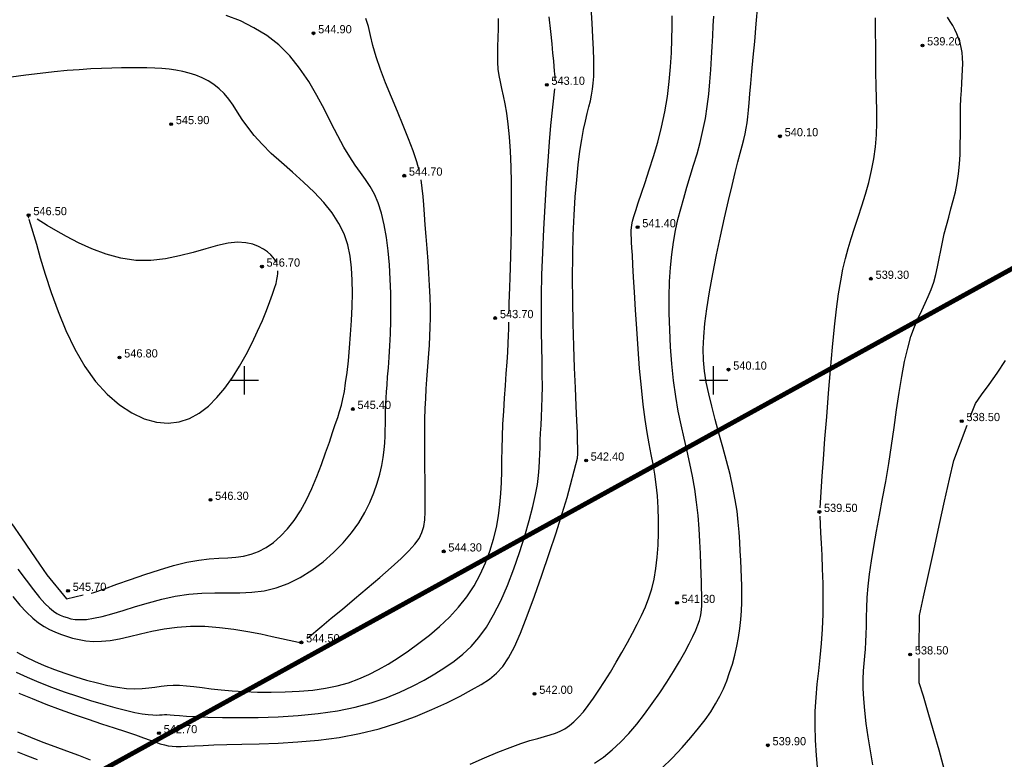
# Model space of a CAD drawing. Extents: x 0 to 361260, y 0 to 4201817.
# Tile 660 of 689: x 360876 to 360981, y 4200660 to 4200738. Entities that reach past the tile are written whole.
import ezdxf

# ---------------------------------------------------------------- set-up
doc = ezdxf.new("R2010")
doc.units = 0
doc.header["$LTSCALE"] = 0.5
doc.header["$MEASUREMENT"] = 0
doc.header["$PDMODE"] = 32
doc.header["$PDSIZE"] = 0.3
doc.linetypes.add('CONTI', pattern=[0])
for name, color, linetype in [('(004) Точки рельефа', 7, 'Continuous'), ('GORIZDEFAULT', 32, 'CONTI'), ('PI_TTDEFAULT', 5, 'CONTI'), ('SETKR', 2, 'CONTI'), ('Штрих Стекло', 7, 'Continuous')]:
    doc.layers.add(name, color=color, linetype=linetype)
doc.styles.add('D-431', font='txt')

# ---------------------------------------------------------------- blocks, each defined once
blk = doc.blocks.new('BL_333')
at = {"color": 0}
for p, q in [((0, -1.5), (0, 1.5)), ((-1.5, 0), (1.5, 0))]:
    blk.add_line(p, q, dxfattribs=at)

msp = doc.modelspace()

# ---------------------------------------------------------------- hatches: boundary and pattern name
at = {"layer": 'Штрих Стекло', "linetype": 'Continuous'}
h = msp.add_hatch(color=5, dxfattribs=at)
h.dxf.hatch_style = 1
h.set_gradient(color1=(173, 173, 173), color2=(166, 166, 166), one_color=1, tint=0.65)
edge = h.paths.add_edge_path()
edge.add_line((360067.205, 4200806.615), (360049.645, 4200796.938))
edge.add_arc((360052.059, 4200792.559), 5, 32.88524, 118.85775, ccw=False)
edge.add_line((360056.257, 4200795.274), (360060.259, 4200789.085))
edge.add_line((360060.259, 4200789.085), (360069.039, 4200793.924))
edge.add_line((360069.039, 4200793.924), (360065.267, 4200799.758))
edge.add_arc((360069.63, 4200802.227), 5.014, 118.92591, 209.50369, ccw=False)
edge = h.paths.add_edge_path()
edge.add_line((360236.317, 4200517.23), (360498.797, 4200265.225))
edge.add_arc((360509.185, 4200276.045), 15, 226.16627, 298.85775)
edge.add_line((360516.425, 4200262.908), (361136.886, 4200604.824))
edge.add_arc((361129.646, 4200617.961), 15, 298.85775, 396.46852)
edge.add_line((361141.709, 4200626.877), (360736.189, 4201168.806))
edge.add_arc((360740.21, 4201171.777), 5, 118.85775, 216.46852, ccw=False)
edge.add_line((360737.797, 4201176.157), (360731.547, 4201172.713))
edge.add_line((360731.547, 4201172.713), (361139.296, 4200625.094))
edge.add_arc((361129.646, 4200617.961), 12, -61.14225, 36.46852, ccw=False)
edge.add_line((361135.438, 4200607.451), (360507.891, 4200266.197))
edge.add_line((360507.891, 4200266.197), (360237.512, 4200520.465))
edge.add_line((360237.512, 4200520.465), (360062.893, 4200790.537))
edge.add_line((360062.893, 4200790.537), (360060.259, 4200789.085))
edge.add_line((360060.259, 4200789.085), (360234.992, 4200518.836))
edge.add_arc((360242.55, 4200523.723), 9, 212.88524, 226.16627)
edge = h.paths.add_edge_path(flags=16)
edge.add_line((360274.624, 4200503.308), (360634.832, 4200701.808))
edge.add_arc((360637.246, 4200697.429), 5, 28.85775, 118.85775, ccw=False)
edge.add_line((360641.625, 4200699.842), (360789.915, 4200430.746))
edge.add_arc((360785.536, 4200428.333), 5, -61.14225, 28.85775, ccw=False)
edge.add_line((360787.949, 4200423.954), (360511.598, 4200271.666))
edge.add_arc((360509.185, 4200276.045), 5, 226.82384, 298.85775, ccw=False)
edge.add_line((360505.764, 4200272.399), (360273.569, 4200495.328))
edge.add_arc((360277.037, 4200498.929), 5, 118.85775, 226.07521, ccw=False)
h.paths.add_polyline_path([(360274.624, 4200503.308), (360631.329, 4200699.877), (360780.102, 4200429.905), (360509.832, 4200280.969)], flags=0)
edge = h.paths.add_edge_path(flags=16)
edge.add_line((360648.845, 4200709.53), (360942.986, 4200871.621))
edge.add_arc((360945.4, 4200867.242), 5, 36.46852, 118.85775, ccw=False)
edge.add_line((360949.42, 4200870.214), (361133.667, 4200620.933))
edge.add_arc((361129.646, 4200617.961), 5, -61.14225, 36.46852, ccw=False)
edge.add_line((361132.059, 4200613.582), (360801.962, 4200431.676))
edge.add_arc((360799.549, 4200436.055), 5, 208.85775, 298.85775, ccw=False)
edge.add_line((360795.17, 4200433.642), (360646.88, 4200702.738))
edge.add_arc((360651.259, 4200705.151), 5, 118.85775, 208.85775, ccw=False)
h.paths.add_polyline_path([(360652.349, 4200711.46), (360938.867, 4200869.351), (361123.713, 4200619.259), (360801.122, 4200441.489)], flags=0)
edge = h.paths.add_edge_path(flags=17)
edge.add_line((361139.296, 4200625.094), (360731.547, 4201172.713))
edge.add_line((360731.547, 4201172.713), (360723.659, 4201168.366))
edge.add_arc((360726.073, 4201163.987), 5, 36.46852, 118.85775, ccw=False)
edge.add_line((360730.093, 4201166.959), (360939.826, 4200883.196))
edge.add_arc((360935.805, 4200880.224), 5, -61.14225, 36.46852, ccw=False)
edge.add_line((360938.218, 4200875.845), (360645.95, 4200714.785))
edge.add_arc((360643.536, 4200719.164), 5, 208.85775, 298.85775, ccw=False)
edge.add_line((360639.157, 4200716.751), (360490.867, 4200985.847))
edge.add_arc((360495.246, 4200988.26), 5, 118.85775, 208.85775, ccw=False)
edge.add_line((360492.833, 4200992.639), (360478.82, 4200984.917))
edge.add_arc((360481.233, 4200980.538), 5, 28.85775, 118.85775, ccw=False)
edge.add_line((360485.612, 4200982.951), (360633.903, 4200713.855))
edge.add_arc((360629.523, 4200711.442), 5, -61.14225, 28.85552, ccw=False)
edge.add_line((360631.937, 4200707.063), (360550.485, 4200662.177))
edge.add_arc((360548.072, 4200666.557), 5, 208.85775, 298.85775, ccw=False)
edge.add_line((360543.693, 4200664.143), (360395.403, 4200933.239))
edge.add_arc((360399.782, 4200935.652), 5, 118.85775, 208.85775, ccw=False)
edge.add_line((360397.369, 4200940.032), (360749.145, 4201133.884))
edge.add_arc((360751.558, 4201129.505), 5, 36.46852, 118.85775, ccw=False)
edge.add_line((360755.579, 4201132.477), (360745.985, 4201145.458))
edge.add_arc((360741.964, 4201142.486), 5, -61.14225, 36.46852, ccw=False)
edge.add_line((360744.377, 4201138.107), (360086.378, 4200775.506))
edge.add_arc((360084.042, 4200779.927), 5, 212.88524, 297.85041, ccw=False)
edge.add_line((360079.844, 4200777.212), (360088.552, 4200763.743))
edge.add_arc((360092.751, 4200766.458), 5, 118.85775, 212.88524, ccw=False)
edge.add_line((360090.338, 4200770.837), (360383.356, 4200932.309))
edge.add_arc((360385.769, 4200927.93), 5, 28.85775, 118.85775, ccw=False)
edge.add_line((360390.148, 4200930.343), (360538.438, 4200661.248))
edge.add_arc((360534.059, 4200658.834), 5, -61.14225, 28.85775, ccw=False)
edge.add_line((360536.472, 4200654.455), (360267.361, 4200506.157))
edge.add_arc((360264.948, 4200510.536), 5, 226.16627, 298.85775, ccw=False)
edge.add_line((360261.485, 4200506.929), (360243.327, 4200524.363))
edge.add_line((360243.327, 4200524.363), (360069.039, 4200793.924))
edge.add_line((360069.039, 4200793.924), (360062.893, 4200790.537))
edge.add_line((360062.893, 4200790.537), (360237.512, 4200520.465))
edge.add_line((360237.512, 4200520.465), (360507.891, 4200266.197))
edge.add_line((360507.891, 4200266.197), (361135.438, 4200607.451))
edge.add_arc((361129.646, 4200617.961), 12, 298.85775, 396.46852)

# ---------------------------------------------------------------- linework, layer by layer
at = {"color": 0, "ltscale": 0.149071, "const_width": 0.5}
for points in [[(360872.618, 4200651.728), (361033.988, 4200740.654), (360944.264, 4200862.049), (360800.403, 4200782.772)], [(360872.618, 4200651.728), (360944.832, 4200520.683), (361123.713, 4200619.259), (361033.988, 4200740.654)]]:
    msp.add_lwpolyline(points, close=True, dxfattribs=at)
at = {"layer": 'GORIZDEFAULT', "color": 32}
for points in [[(360944.46, 4200658.63, 540.5), (360945.61, 4200659.76, 540.5), (360946.66, 4200660.88, 540.5), (360947.59, 4200661.94, 540.5), (360948.4, 4200662.92, 540.5), (360949.1, 4200663.83, 540.5), (360949.7, 4200664.69, 540.5), (360950.21, 4200665.52, 540.5), (360950.66, 4200666.33, 540.5), (360951.05, 4200667.14, 540.5), (360951.4, 4200667.98, 540.5), (360951.71, 4200668.86, 540.5), (360952, 4200669.77, 540.5), (360952.25, 4200670.71, 540.5), (360952.47, 4200671.66, 540.5), (360952.66, 4200672.61, 540.5), (360952.81, 4200673.57, 540.5), (360952.91, 4200674.5, 540.5), (360952.98, 4200675.42, 540.5), (360953.02, 4200676.32, 540.5), (360953.02, 4200677.21, 540.5), (360953, 4200678.09, 540.5), (360952.97, 4200678.99, 540.5), (360952.93, 4200679.89, 540.5), (360952.89, 4200680.82, 540.5), (360952.84, 4200681.78, 540.5), (360952.79, 4200682.77, 540.5), (360952.73, 4200683.81, 540.5), (360952.63, 4200684.9, 540.5), (360952.5, 4200686.05, 540.5), (360952.31, 4200687.28, 540.5), (360952.06, 4200688.58, 540.5), (360951.75, 4200689.97, 540.5), (360951.38, 4200691.41, 540.5), (360950.98, 4200692.89, 540.5), (360950.57, 4200694.37, 540.5), (360950.17, 4200695.83, 540.5), (360949.8, 4200697.23, 540.5), (360949.48, 4200698.57, 540.5), (360949.22, 4200699.81, 540.5), (360949.04, 4200700.99, 540.5), (360948.93, 4200702.15, 540.5), (360948.9, 4200703.35, 540.5), (360948.94, 4200704.64, 540.5), (360949.07, 4200706.05, 540.5), (360949.27, 4200707.63, 540.5), (360949.56, 4200709.41, 540.5), (360949.91, 4200711.34, 540.5), (360950.31, 4200713.35, 540.5), (360950.73, 4200715.37, 540.5), (360951.16, 4200717.32, 540.5), (360951.57, 4200719.15, 540.5), (360951.96, 4200720.76, 540.5), (360952.3, 4200722.13, 540.5), (360952.59, 4200723.26, 540.5), (360952.83, 4200724.2, 540.5), (360953.04, 4200724.99, 540.5), (360953.22, 4200725.66, 540.5), (360953.36, 4200726.27, 540.5), (360953.48, 4200726.85, 540.5), (360953.57, 4200727.44, 540.5), (360953.65, 4200728.07, 540.5), (360953.72, 4200728.77, 540.5), (360953.79, 4200729.57, 540.5), (360953.87, 4200730.51, 540.5), (360953.96, 4200731.61, 540.5), (360954.07, 4200732.9, 540.5), (360954.22, 4200734.41, 540.5), (360954.38, 4200736.11, 540.5), (360954.55, 4200737.97, 540.5), (360954.72, 4200739.97, 540.5)], [(360875.98, 4200666.68, 542.5), (360877.39, 4200666.08, 542.5), (360878.85, 4200665.5, 542.5), (360880.36, 4200664.94, 542.5), (360881.87, 4200664.4, 542.5), (360883.36, 4200663.88, 542.5), (360884.79, 4200663.41, 542.5), (360886.12, 4200662.97, 542.5), (360887.34, 4200662.57, 542.5), (360888.39, 4200662.22, 542.5), (360889.26, 4200661.91, 542.5), (360889.97, 4200661.66, 542.5), (360890.55, 4200661.45, 542.5), (360891.04, 4200661.28, 542.5), (360891.47, 4200661.15, 542.5), (360891.88, 4200661.06, 542.5), (360892.29, 4200661.01, 542.5), (360892.74, 4200660.99, 542.5), (360893.27, 4200660.99, 542.5), (360893.9, 4200661.02, 542.5), (360894.67, 4200661.06, 542.5), (360895.6, 4200661.1, 542.5), (360896.74, 4200661.15, 542.5), (360898.12, 4200661.19, 542.5), (360899.74, 4200661.23, 542.5), (360901.58, 4200661.27, 542.5), (360903.59, 4200661.35, 542.5), (360905.71, 4200661.47, 542.5), (360907.9, 4200661.67, 542.5), (360910.11, 4200661.95, 542.5), (360912.28, 4200662.35, 542.5), (360914.37, 4200662.87, 542.5), (360916.36, 4200663.49, 542.5), (360918.24, 4200664.18, 542.5), (360919.98, 4200664.91, 542.5), (360921.56, 4200665.64, 542.5), (360922.98, 4200666.35, 542.5), (360924.21, 4200667.01, 542.5), (360925.24, 4200667.6, 542.5), (360926.12, 4200668.17, 542.5), (360926.86, 4200668.78, 542.5), (360927.53, 4200669.51, 542.5), (360928.15, 4200670.43, 542.5), (360928.77, 4200671.59, 542.5), (360929.43, 4200673.06, 542.5), (360930.15, 4200674.89, 542.5), (360930.93, 4200676.99, 542.5), (360931.71, 4200679.24, 542.5), (360932.49, 4200681.53, 542.5), (360933.21, 4200683.76, 542.5), (360933.86, 4200685.79, 542.5), (360934.4, 4200687.53, 542.5), (360935.51, 4200691.7, 542.5), (360935.51, 4200691.84, 542.5), (360935.52, 4200692.04, 542.5), (360935.53, 4200692.34, 542.5), (360935.52, 4200692.81, 542.5), (360935.51, 4200693.48, 542.5), (360935.48, 4200694.42, 542.5), (360935.43, 4200695.68, 542.5), (360935.37, 4200697.28, 542.5), (360935.28, 4200699.18, 542.5), (360935.19, 4200701.32, 542.5), (360935.11, 4200703.63, 542.5), (360935.04, 4200706.04, 542.5), (360934.99, 4200708.49, 542.5), (360934.97, 4200710.92, 542.5), (360935, 4200713.25, 542.5), (360935.05, 4200715.48, 542.5), (360935.14, 4200717.59, 542.5), (360935.26, 4200719.55, 542.5), (360935.41, 4200721.35, 542.5), (360935.57, 4200722.97, 542.5), (360935.75, 4200724.41, 542.5), (360935.94, 4200725.65, 542.5), (360936.14, 4200726.71, 542.5), (360936.34, 4200727.62, 542.5), (360936.53, 4200728.41, 542.5), (360936.71, 4200729.12, 542.5), (360936.87, 4200729.76, 542.5), (360937, 4200730.38, 542.5), (360937.1, 4200731.01, 542.5), (360937.18, 4200731.66, 542.5), (360937.22, 4200732.38, 542.5), (360937.23, 4200733.2, 542.5), (360937.22, 4200734.15, 542.5), (360937.19, 4200735.26, 542.5), (360937.13, 4200736.56, 542.5), (360937.05, 4200738.06, 542.5), (360936.96, 4200739.73, 542.5)], [(360880.73, 4200674.84, 545), (360881.1, 4200674.71, 545), (360881.51, 4200674.6, 545), (360881.97, 4200674.52, 545), (360882.51, 4200674.5, 545), (360883.16, 4200674.53, 545), (360883.92, 4200674.64, 545), (360884.83, 4200674.83, 545), (360885.89, 4200675.13, 545), (360887.09, 4200675.49, 545), (360888.39, 4200675.89, 545), (360889.77, 4200676.3, 545), (360891.19, 4200676.68, 545), (360892.64, 4200676.99, 545), (360894.07, 4200677.22, 545), (360895.47, 4200677.33, 545), (360896.84, 4200677.36, 545), (360898.18, 4200677.36, 545), (360899.5, 4200677.36, 545), (360900.8, 4200677.42, 545), (360902.09, 4200677.58, 545), (360903.39, 4200677.88, 545), (360904.68, 4200678.36, 545), (360905.96, 4200679, 545), (360907.2, 4200679.78, 545), (360908.38, 4200680.67, 545), (360909.49, 4200681.65, 545), (360910.51, 4200682.69, 545), (360911.41, 4200683.76, 545), (360912.18, 4200684.83, 545), (360912.83, 4200685.91, 545), (360913.37, 4200686.97, 545), (360913.81, 4200688.02, 545), (360914.16, 4200689.03, 545), (360914.43, 4200690, 545), (360914.64, 4200690.92, 545), (360914.79, 4200691.78, 545), (360914.89, 4200692.59, 545), (360914.96, 4200693.34, 545), (360914.99, 4200694.05, 545), (360915.01, 4200694.7, 545), (360915.02, 4200695.32, 545), (360915.02, 4200695.9, 545), (360915.03, 4200696.45, 545), (360915.05, 4200696.98, 545), (360915.07, 4200697.53, 545), (360915.1, 4200698.12, 545), (360915.15, 4200698.77, 545), (360915.2, 4200699.51, 545), (360915.26, 4200700.36, 545), (360915.34, 4200701.34, 545), (360915.42, 4200702.45, 545), (360915.49, 4200703.66, 545), (360915.56, 4200704.96, 545), (360915.6, 4200706.34, 545), (360915.62, 4200707.78, 545), (360915.61, 4200709.27, 545), (360915.55, 4200710.78, 545), (360915.46, 4200712.3, 545), (360915.32, 4200713.79, 545), (360915.13, 4200715.23, 545), (360914.89, 4200716.58, 545), (360914.6, 4200717.81, 545), (360914.26, 4200718.91, 545), (360913.86, 4200719.84, 545), (360913.41, 4200720.66, 545), (360912.92, 4200721.41, 545), (360912.39, 4200722.15, 545), (360911.82, 4200722.93, 545), (360911.22, 4200723.81, 545), (360910.59, 4200724.84, 545), (360909.94, 4200726.05, 545), (360909.26, 4200727.41, 545), (360908.52, 4200728.86, 545), (360907.73, 4200730.36, 545), (360906.86, 4200731.85, 545), (360905.89, 4200733.27, 545), (360904.83, 4200734.58, 545), (360903.66, 4200735.73, 545), (360902.38, 4200736.72, 545), (360901.01, 4200737.57, 545), (360899.57, 4200738.29, 545), (360898.07, 4200738.88, 545)], [(360924.06, 4200659.09, 541.5), (360925.57, 4200659.76, 541.5), (360927.01, 4200660.37, 541.5), (360928.32, 4200660.89, 541.5), (360929.46, 4200661.3, 541.5), (360930.43, 4200661.61, 541.5), (360931.26, 4200661.85, 541.5), (360931.97, 4200662.04, 541.5), (360932.59, 4200662.21, 541.5), (360933.15, 4200662.39, 541.5), (360933.66, 4200662.6, 541.5), (360934.15, 4200662.87, 541.5), (360934.64, 4200663.21, 541.5), (360935.12, 4200663.62, 541.5), (360935.61, 4200664.11, 541.5), (360936.12, 4200664.69, 541.5), (360936.64, 4200665.36, 541.5), (360937.19, 4200666.12, 541.5), (360937.77, 4200666.98, 541.5), (360938.38, 4200667.92, 541.5), (360939, 4200668.92, 541.5), (360939.61, 4200669.96, 541.5), (360940.22, 4200671.01, 541.5), (360940.81, 4200672.05, 541.5), (360941.36, 4200673.06, 541.5), (360941.86, 4200674.02, 541.5), (360942.32, 4200674.95, 541.5), (360942.73, 4200675.88, 541.5), (360943.09, 4200676.81, 541.5), (360943.4, 4200677.79, 541.5), (360943.65, 4200678.82, 541.5), (360943.86, 4200679.93, 541.5), (360944, 4200681.14, 541.5), (360944.1, 4200682.42, 541.5), (360944.14, 4200683.74, 541.5), (360944.14, 4200685.08, 541.5), (360944.1, 4200686.4, 541.5), (360944.01, 4200687.68, 541.5), (360943.89, 4200688.88, 541.5), (360943.74, 4200689.99, 541.5), (360943.56, 4200691.05, 541.5), (360943.36, 4200692.11, 541.5), (360943.14, 4200693.22, 541.5), (360942.92, 4200694.44, 541.5), (360942.7, 4200695.82, 541.5), (360942.49, 4200697.41, 541.5), (360942.3, 4200699.24, 541.5), (360942.12, 4200701.25, 541.5), (360941.96, 4200703.36, 541.5), (360941.81, 4200705.47, 541.5), (360941.68, 4200707.5, 541.5), (360941.57, 4200709.38, 541.5), (360941.48, 4200711, 541.5), (360941.4, 4200712.31, 541.5), (360941.34, 4200713.33, 541.5), (360941.29, 4200714.12, 541.5), (360941.26, 4200714.7, 541.5), (360941.24, 4200715.13, 541.5), (360941.22, 4200715.46, 541.5), (360941.22, 4200715.73, 541.5), (360941.22, 4200715.98, 541.5), (360941.24, 4200716.25, 541.5), (360941.28, 4200716.56, 541.5), (360941.37, 4200716.96, 541.5), (360941.5, 4200717.46, 541.5), (360941.7, 4200718.1, 541.5), (360941.96, 4200718.91, 541.5), (360942.31, 4200719.92, 541.5), (360942.71, 4200721.09, 541.5), (360943.15, 4200722.42, 541.5), (360943.6, 4200723.86, 541.5), (360944.04, 4200725.38, 541.5), (360944.45, 4200726.97, 541.5), (360944.8, 4200728.59, 541.5), (360945.07, 4200730.22, 541.5), (360945.27, 4200731.83, 541.5), (360945.41, 4200733.4, 541.5), (360945.5, 4200734.9, 541.5), (360945.55, 4200736.33, 541.5), (360945.58, 4200737.65, 541.5), (360945.58, 4200738.84, 541.5)], [(360933.1, 4200731.92, 543), (360933.1, 4200732.37, 543), (360933.08, 4200732.63, 543), (360933.05, 4200732.98, 543), (360933.02, 4200733.44, 543), (360932.96, 4200734.04, 543), (360932.88, 4200734.84, 543), (360932.78, 4200735.86, 543), (360932.65, 4200737.15, 543), (360932.48, 4200738.72, 543)], [(360937.32, 4200659.21, 541), (360938.27, 4200659.86, 541), (360939.19, 4200660.61, 541), (360940.08, 4200661.45, 541), (360940.96, 4200662.37, 541), (360941.81, 4200663.37, 541), (360942.64, 4200664.43, 541), (360943.46, 4200665.55, 541), (360944.26, 4200666.7, 541), (360945.01, 4200667.84, 541), (360945.71, 4200668.97, 541), (360946.36, 4200670.04, 541), (360946.92, 4200671.04, 541), (360947.41, 4200671.93, 541), (360947.79, 4200672.71, 541), (360948.1, 4200673.37, 541), (360948.32, 4200673.93, 541), (360948.49, 4200674.42, 541), (360948.6, 4200674.85, 541), (360948.68, 4200675.24, 541), (360948.72, 4200675.6, 541), (360948.75, 4200675.95, 541), (360948.76, 4200676.32, 541), (360948.76, 4200676.74, 541), (360948.74, 4200677.22, 541), (360948.72, 4200677.8, 541), (360948.7, 4200678.51, 541), (360948.67, 4200679.36, 541), (360948.63, 4200680.38, 541), (360948.59, 4200681.55, 541), (360948.53, 4200682.83, 541), (360948.45, 4200684.18, 541), (360948.34, 4200685.59, 541), (360948.19, 4200687.01, 541), (360948, 4200688.41, 541), (360947.75, 4200689.78, 541), (360947.48, 4200691.12, 541), (360947.17, 4200692.46, 541), (360946.86, 4200693.83, 541), (360946.54, 4200695.24, 541), (360946.24, 4200696.72, 541), (360945.97, 4200698.29, 541), (360945.74, 4200699.98, 541), (360945.56, 4200701.74, 541), (360945.41, 4200703.55, 541), (360945.32, 4200705.37, 541), (360945.27, 4200707.16, 541), (360945.26, 4200708.89, 541), (360945.31, 4200710.52, 541), (360945.4, 4200712.02, 541), (360945.54, 4200713.42, 541), (360945.72, 4200714.72, 541), (360945.94, 4200715.95, 541), (360946.2, 4200717.12, 541), (360946.49, 4200718.28, 541), (360946.81, 4200719.42, 541), (360947.15, 4200720.57, 541), (360947.51, 4200721.74, 541), (360947.87, 4200722.92, 541), (360948.23, 4200724.13, 541), (360948.56, 4200725.35, 541), (360948.86, 4200726.6, 541), (360949.12, 4200727.88, 541), (360949.32, 4200729.18, 541), (360949.48, 4200730.49, 541), (360949.6, 4200731.8, 541), (360949.69, 4200733.09, 541), (360949.77, 4200734.34, 541), (360949.83, 4200735.55, 541), (360949.9, 4200736.69, 541), (360949.96, 4200737.76, 541), (360950.03, 4200738.78, 541)], [(360966.97, 4200659.02, 539), (360966.71, 4200660.51, 539), (360966.47, 4200662, 539), (360966.27, 4200663.44, 539), (360966.11, 4200664.81, 539), (360966, 4200666.06, 539), (360965.95, 4200667.16, 539), (360965.95, 4200668.14, 539), (360965.98, 4200669.03, 539), (360966.04, 4200669.84, 539), (360966.1, 4200670.61, 539), (360966.17, 4200671.37, 539), (360966.23, 4200672.14, 539), (360966.26, 4200672.96, 539), (360966.28, 4200673.82, 539), (360966.3, 4200674.76, 539), (360966.33, 4200675.76, 539), (360966.38, 4200676.86, 539), (360966.48, 4200678.05, 539), (360966.62, 4200679.35, 539), (360966.82, 4200680.77, 539), (360967.08, 4200682.29, 539), (360967.37, 4200683.91, 539), (360967.68, 4200685.62, 539), (360968.01, 4200687.39, 539), (360968.34, 4200689.23, 539), (360968.66, 4200691.12, 539), (360968.95, 4200693.04, 539), (360969.23, 4200694.97, 539), (360969.5, 4200696.87, 539), (360969.77, 4200698.69, 539), (360970.06, 4200700.42, 539), (360970.35, 4200702.01, 539), (360970.68, 4200703.43, 539), (360971.03, 4200704.65, 539), (360971.41, 4200705.71, 539), (360971.79, 4200706.63, 539), (360972.17, 4200707.45, 539), (360972.54, 4200708.2, 539), (360972.88, 4200708.93, 539), (360973.19, 4200709.67, 539), (360973.45, 4200710.44, 539), (360973.67, 4200711.26, 539), (360973.86, 4200712.1, 539), (360974.04, 4200712.96, 539), (360974.21, 4200713.84, 539), (360974.39, 4200714.72, 539), (360974.58, 4200715.61, 539), (360974.81, 4200716.5, 539), (360975.05, 4200717.38, 539), (360975.29, 4200718.27, 539), (360975.53, 4200719.17, 539), (360975.76, 4200720.09, 539), (360975.95, 4200721.03, 539), (360976.1, 4200722.01, 539), (360976.2, 4200723.02, 539), (360976.26, 4200724.06, 539), (360976.29, 4200725.11, 539), (360976.3, 4200726.15, 539), (360976.3, 4200727.18, 539), (360976.3, 4200728.17, 539), (360976.32, 4200729.13, 539), (360976.35, 4200730.02, 539), (360976.4, 4200730.87, 539), (360976.45, 4200731.66, 539), (360976.5, 4200732.4, 539), (360976.53, 4200733.09, 539), (360976.55, 4200733.74, 539), (360976.53, 4200734.35, 539), (360976.48, 4200734.92, 539), (360976.39, 4200735.46, 539), (360976.27, 4200735.97, 539), (360976.11, 4200736.45, 539), (360975.93, 4200736.92, 539), (360975.71, 4200737.37, 539), (360975.48, 4200737.8, 539), (360975.22, 4200738.24, 539), (360974.93, 4200738.7, 539)], [(360918.65, 4200722.24, 544.5), (360918.37, 4200723.27, 544.5), (360917.99, 4200724.44, 544.5), (360917.5, 4200725.73, 544.5), (360916.93, 4200727.15, 544.5), (360916.3, 4200728.64, 544.5), (360915.67, 4200730.17, 544.5), (360915.05, 4200731.68, 544.5), (360914.5, 4200733.13, 544.5), (360914.04, 4200734.47, 544.5), (360913.7, 4200735.67, 544.5), (360913.44, 4200736.74, 544.5), (360913.21, 4200737.69, 544.5), (360912.94, 4200738.55, 544.5)], [(360928.19, 4200707.07, 543.5), (360928.2, 4200707.62, 543.5), (360928.21, 4200708.21, 543.5), (360928.24, 4200709.02, 543.5), (360928.28, 4200709.92, 543.5), (360928.32, 4200710.92, 543.5), (360928.36, 4200712.03, 543.5), (360928.4, 4200713.25, 543.5), (360928.44, 4200714.59, 543.5), (360928.46, 4200716.06, 543.5), (360928.48, 4200717.66, 543.5), (360928.47, 4200719.34, 543.5), (360928.45, 4200721.06, 543.5), (360928.41, 4200722.76, 543.5), (360928.34, 4200724.41, 543.5), (360928.25, 4200725.94, 543.5), (360928.12, 4200727.3, 543.5), (360927.97, 4200728.47, 543.5), (360927.8, 4200729.47, 543.5), (360927.62, 4200730.32, 543.5), (360927.44, 4200731.09, 543.5), (360927.28, 4200731.79, 543.5), (360927.14, 4200732.47, 543.5), (360927.04, 4200733.16, 543.5), (360927, 4200733.91, 543.5), (360926.99, 4200734.71, 543.5), (360927, 4200735.57, 543.5), (360927.03, 4200736.5, 543.5), (360927.06, 4200737.49, 543.5), (360927.08, 4200738.55, 543.5)], [(360961.36, 4200686.41, 539.5), (360961.58, 4200689.8, 539.5), (360961.71, 4200691.6, 539.5), (360961.86, 4200693.75, 539.5), (360962.05, 4200696.12, 539.5), (360962.24, 4200698.62, 539.5), (360962.45, 4200701.12, 539.5), (360962.67, 4200703.52, 539.5), (360962.89, 4200705.71, 539.5), (360963.1, 4200707.59, 539.5), (360963.32, 4200709.21, 539.5), (360963.54, 4200710.6, 539.5), (360963.78, 4200711.84, 539.5), (360964.04, 4200712.96, 539.5), (360964.33, 4200714.03, 539.5), (360964.65, 4200715.11, 539.5), (360965.02, 4200716.22, 539.5), (360965.4, 4200717.39, 539.5), (360965.79, 4200718.59, 539.5), (360966.17, 4200719.82, 539.5), (360966.53, 4200721.07, 539.5), (360966.83, 4200722.34, 539.5), (360967.07, 4200723.61, 539.5), (360967.24, 4200724.88, 539.5), (360967.34, 4200726.15, 539.5), (360967.38, 4200727.43, 539.5), (360967.39, 4200728.73, 539.5), (360967.36, 4200730.05, 539.5), (360967.33, 4200731.39, 539.5), (360967.3, 4200732.78, 539.5), (360967.28, 4200734.2, 539.5), (360967.27, 4200735.65, 539.5), (360967.26, 4200737.12, 539.5), (360967.24, 4200738.61, 539.5)], [(360883.68, 4200677.33, 545.5), (360883.96, 4200677.39, 545.5), (360885.08, 4200677.79, 545.5), (360886.4, 4200678.27, 545.5), (360887.86, 4200678.79, 545.5), (360889.39, 4200679.32, 545.5), (360890.94, 4200679.82, 545.5), (360892.45, 4200680.27, 545.5), (360893.86, 4200680.61, 545.5), (360895.13, 4200680.84, 545.5), (360896.26, 4200680.97, 545.5), (360897.29, 4200681.05, 545.5), (360898.22, 4200681.1, 545.5), (360899.08, 4200681.16, 545.5), (360899.91, 4200681.27, 545.5), (360900.71, 4200681.46, 545.5), (360901.51, 4200681.76, 545.5), (360902.31, 4200682.18, 545.5), (360903.09, 4200682.72, 545.5), (360903.86, 4200683.38, 545.5), (360904.6, 4200684.16, 545.5), (360905.31, 4200685.06, 545.5), (360905.98, 4200686.09, 545.5), (360906.61, 4200687.25, 545.5), (360907.2, 4200688.48, 545.5), (360907.73, 4200689.76, 545.5), (360908.22, 4200691.03, 545.5), (360908.66, 4200692.26, 545.5), (360909.06, 4200693.41, 545.5), (360909.4, 4200694.42, 545.5), (360909.69, 4200695.28, 545.5), (360909.94, 4200696.02, 545.5), (360910.15, 4200696.69, 545.5), (360910.33, 4200697.35, 545.5), (360910.5, 4200698.04, 545.5), (360910.65, 4200698.82, 545.5), (360910.79, 4200699.74, 545.5), (360910.94, 4200700.83, 545.5), (360911.08, 4200702.08, 545.5), (360911.21, 4200703.45, 545.5), (360911.32, 4200704.89, 545.5), (360911.42, 4200706.37, 545.5), (360911.48, 4200707.85, 545.5), (360911.51, 4200709.29, 545.5), (360911.5, 4200710.66, 545.5), (360911.43, 4200711.97, 545.5), (360911.27, 4200713.22, 545.5), (360911.01, 4200714.42, 545.5), (360910.62, 4200715.59, 545.5), (360910.08, 4200716.72, 545.5), (360909.36, 4200717.84, 545.5), (360908.47, 4200718.94, 545.5), (360907.42, 4200720.03, 545.5), (360906.29, 4200721.11, 545.5), (360905.12, 4200722.16, 545.5), (360903.96, 4200723.19, 545.5), (360902.86, 4200724.18, 545.5), (360901.88, 4200725.15, 545.5), (360901.05, 4200726.08, 545.5), (360900.36, 4200726.96, 545.5), (360899.78, 4200727.8, 545.5), (360899.26, 4200728.58, 545.5), (360898.79, 4200729.31, 545.5), (360898.33, 4200729.97, 545.5), (360897.85, 4200730.56, 545.5), (360897.32, 4200731.07, 545.5), (360896.75, 4200731.52, 545.5), (360896.14, 4200731.9, 545.5), (360895.5, 4200732.23, 545.5), (360894.82, 4200732.5, 545.5), (360894.13, 4200732.72, 545.5), (360893.43, 4200732.89, 545.5), (360892.71, 4200733.03, 545.5), (360891.98, 4200733.14, 545.5), (360891.22, 4200733.21, 545.5), (360890.44, 4200733.26, 545.5), (360889.62, 4200733.29, 545.5), (360888.76, 4200733.3, 545.5), (360887.86, 4200733.3, 545.5), (360886.9, 4200733.29, 545.5), (360885.88, 4200733.26, 545.5), (360884.79, 4200733.23, 545.5), (360883.64, 4200733.17, 545.5), (360882.41, 4200733.09, 545.5), (360881.1, 4200732.99, 545.5), (360879.72, 4200732.86, 545.5), (360878.24, 4200732.7, 545.5), (360876.71, 4200732.5, 545.5), (360875.13, 4200732.28, 545.5)], [(360875.68, 4200668.9, 543), (360876.86, 4200668.36, 543), (360878.11, 4200667.83, 543), (360879.43, 4200667.32, 543), (360880.81, 4200666.82, 543), (360882.21, 4200666.35, 543), (360883.6, 4200665.9, 543), (360884.94, 4200665.5, 543), (360886.19, 4200665.14, 543), (360887.33, 4200664.85, 543), (360888.31, 4200664.62, 543), (360889.11, 4200664.47, 543), (360889.74, 4200664.38, 543), (360890.24, 4200664.34, 543), (360890.64, 4200664.33, 543), (360890.95, 4200664.35, 543), (360891.23, 4200664.37, 543), (360891.48, 4200664.39, 543), (360891.75, 4200664.38, 543), (360892.08, 4200664.36, 543), (360892.5, 4200664.32, 543), (360893.07, 4200664.27, 543), (360893.83, 4200664.22, 543), (360894.82, 4200664.17, 543), (360896.09, 4200664.12, 543), (360897.66, 4200664.08, 543), (360899.48, 4200664.07, 543), (360901.48, 4200664.09, 543), (360903.59, 4200664.15, 543), (360905.74, 4200664.28, 543), (360907.87, 4200664.49, 543), (360909.91, 4200664.78, 543), (360911.79, 4200665.17, 543), (360913.52, 4200665.64, 543), (360915.11, 4200666.18, 543), (360916.57, 4200666.77, 543), (360917.91, 4200667.41, 543), (360919.15, 4200668.06, 543), (360920.3, 4200668.73, 543), (360921.36, 4200669.39, 543), (360922.35, 4200670.07, 543), (360923.29, 4200670.81, 543), (360924.16, 4200671.65, 543), (360924.99, 4200672.6, 543), (360925.79, 4200673.71, 543), (360926.56, 4200675, 543), (360927.31, 4200676.5, 543), (360928.03, 4200678.15, 543), (360928.71, 4200679.9, 543), (360929.33, 4200681.67, 543), (360929.88, 4200683.42, 543), (360930.36, 4200685.06, 543), (360930.74, 4200686.55, 543), (360931.02, 4200687.82, 543), (360931.22, 4200688.91, 543), (360931.35, 4200689.85, 543), (360931.42, 4200690.68, 543), (360931.46, 4200691.43, 543), (360931.48, 4200692.14, 543), (360931.5, 4200692.85, 543), (360931.53, 4200693.59, 543), (360931.57, 4200694.37, 543), (360931.62, 4200695.21, 543), (360931.67, 4200696.12, 543), (360931.71, 4200697.1, 543), (360931.74, 4200698.17, 543), (360931.75, 4200699.33, 543), (360931.74, 4200700.61, 543), (360931.72, 4200702, 543), (360931.69, 4200703.52, 543), (360931.67, 4200705.2, 543), (360931.66, 4200707.03, 543), (360931.67, 4200709.03, 543), (360931.71, 4200711.23, 543), (360931.8, 4200713.6, 543), (360931.91, 4200716.09, 543), (360932.05, 4200718.6, 543), (360932.2, 4200721.05, 543), (360932.36, 4200723.35, 543), (360932.51, 4200725.42, 543), (360932.64, 4200727.16, 543), (360933.07, 4200731.04, 543)], [(360906.71, 4200672.52, 544.5), (360908.24, 4200673.82, 544.5), (360909.25, 4200674.65, 544.5), (360910.44, 4200675.63, 544.5), (360911.74, 4200676.72, 544.5), (360913.09, 4200677.85, 544.5), (360914.42, 4200678.98, 544.5), (360915.64, 4200680.05, 544.5), (360916.7, 4200681.01, 544.5), (360917.54, 4200681.83, 544.5), (360918.17, 4200682.53, 544.5), (360918.62, 4200683.16, 544.5), (360918.92, 4200683.78, 544.5), (360919.11, 4200684.42, 544.5), (360919.21, 4200685.14, 544.5), (360919.25, 4200685.99, 544.5), (360919.27, 4200686.99, 544.5), (360919.27, 4200688.13, 544.5), (360919.26, 4200689.38, 544.5), (360919.24, 4200690.68, 544.5), (360919.23, 4200692.02, 544.5), (360919.21, 4200693.35, 544.5), (360919.22, 4200694.63, 544.5), (360919.23, 4200695.84, 544.5), (360919.27, 4200696.98, 544.5), (360919.32, 4200698.06, 544.5), (360919.37, 4200699.08, 544.5), (360919.44, 4200700.07, 544.5), (360919.51, 4200701.02, 544.5), (360919.58, 4200701.94, 544.5), (360919.64, 4200702.85, 544.5), (360919.71, 4200703.76, 544.5), (360919.76, 4200704.69, 544.5), (360919.8, 4200705.65, 544.5), (360919.82, 4200706.65, 544.5), (360919.82, 4200707.72, 544.5), (360919.79, 4200708.87, 544.5), (360919.74, 4200710.1, 544.5), (360919.66, 4200711.39, 544.5), (360919.57, 4200712.71, 544.5), (360919.46, 4200714.04, 544.5), (360919.36, 4200715.32, 544.5), (360919.26, 4200716.55, 544.5), (360919.18, 4200717.67, 544.5), (360919.11, 4200718.68, 544.5), (360919.04, 4200719.6, 544.5), (360918.96, 4200720.48, 544.5), (360918.83, 4200721.36, 544.5)], [(360877.01, 4200717.69, 546.5), (360876.96, 4200717.68, 546.5), (360876.91, 4200717.62, 546.5), (360876.93, 4200717.55, 546.5), (360877.01, 4200717.28, 546.5)], [(360877.04, 4200717.16, 546.5), (360877.83, 4200714.49, 546.5), (360878.25, 4200713.04, 546.5), (360878.78, 4200711.3, 546.5), (360879.41, 4200709.37, 546.5), (360880.15, 4200707.34, 546.5), (360880.99, 4200705.29, 546.5), (360881.94, 4200703.3, 546.5), (360882.99, 4200701.47, 546.5), (360884.15, 4200699.87, 546.5), (360885.39, 4200698.51, 546.5), (360886.68, 4200697.4, 546.5), (360888, 4200696.53, 546.5), (360889.33, 4200695.91, 546.5), (360890.62, 4200695.54, 546.5), (360891.87, 4200695.43, 546.5), (360893.05, 4200695.56, 546.5), (360894.15, 4200695.93, 546.5), (360895.19, 4200696.5, 546.5), (360896.16, 4200697.25, 546.5), (360897.07, 4200698.15, 546.5), (360897.93, 4200699.17, 546.5), (360898.73, 4200700.3, 546.5)], [(360903.41, 4200712.55, 546.5), (360903.27, 4200712.8, 546.5), (360903.07, 4200713.07, 546.5), (360902.81, 4200713.36, 546.5), (360902.47, 4200713.67, 546.5), (360902.04, 4200713.98, 546.5), (360901.51, 4200714.27, 546.5), (360900.89, 4200714.5, 546.5), (360900.14, 4200714.65, 546.5), (360899.28, 4200714.7, 546.5), (360898.28, 4200714.61, 546.5), (360897.15, 4200714.37, 546.5), (360895.9, 4200714.02, 546.5), (360894.54, 4200713.63, 546.5), (360893.1, 4200713.25, 546.5), (360891.59, 4200712.94, 546.5), (360890.03, 4200712.76, 546.5), (360888.44, 4200712.77, 546.5), (360886.85, 4200713.01, 546.5), (360885.28, 4200713.43, 546.5), (360883.76, 4200714, 546.5), (360882.34, 4200714.64, 546.5), (360881.05, 4200715.31, 546.5), (360879.92, 4200715.95, 546.5), (360878.99, 4200716.51, 546.5), (360877.92, 4200717.16, 546.5)], [(360898.73, 4200700.3, 546.5), (360899.49, 4200701.5, 546.5), (360900.19, 4200702.75, 546.5), (360900.83, 4200704, 546.5), (360901.41, 4200705.22, 546.5), (360901.92, 4200706.38, 546.5), (360902.36, 4200707.45, 546.5), (360902.72, 4200708.38, 546.5), (360903.01, 4200709.16, 546.5), (360903.22, 4200709.8, 546.5), (360903.37, 4200710.32, 546.5), (360903.47, 4200710.74, 546.5), (360903.52, 4200711.08, 546.5), (360903.55, 4200711.37, 546.5), (360903.56, 4200711.62, 546.5), (360903.56, 4200711.65, 546.5), (360903.56, 4200711.67, 546.5)], [(360875.74, 4200671.02, 543.5), (360876.67, 4200670.52, 543.5), (360877.65, 4200670.06, 543.5), (360878.68, 4200669.62, 543.5), (360879.76, 4200669.2, 543.5), (360880.88, 4200668.8, 543.5), (360882.03, 4200668.41, 543.5), (360883.19, 4200668.06, 543.5), (360884.33, 4200667.75, 543.5), (360885.44, 4200667.49, 543.5), (360886.48, 4200667.29, 543.5), (360887.44, 4200667.17, 543.5), (360888.31, 4200667.13, 543.5), (360889.09, 4200667.15, 543.5), (360889.8, 4200667.22, 543.5), (360890.47, 4200667.31, 543.5), (360891.12, 4200667.41, 543.5), (360891.76, 4200667.49, 543.5), (360892.41, 4200667.53, 543.5), (360893.1, 4200667.52, 543.5), (360893.84, 4200667.46, 543.5), (360894.63, 4200667.37, 543.5), (360895.51, 4200667.26, 543.5), (360896.47, 4200667.14, 543.5), (360897.53, 4200667.02, 543.5), (360898.71, 4200666.91, 543.5), (360900.02, 4200666.83, 543.5), (360901.41, 4200666.78, 543.5), (360902.87, 4200666.76, 543.5), (360904.36, 4200666.79, 543.5), (360905.84, 4200666.87, 543.5), (360907.28, 4200667, 543.5), (360908.64, 4200667.19, 543.5), (360909.9, 4200667.45, 543.5), (360911.08, 4200667.78, 543.5), (360912.18, 4200668.18, 543.5), (360913.25, 4200668.64, 543.5), (360914.29, 4200669.17, 543.5), (360915.32, 4200669.77, 543.5), (360916.38, 4200670.44, 543.5), (360917.48, 4200671.18, 543.5), (360918.59, 4200671.98, 543.5), (360919.71, 4200672.85, 543.5), (360920.8, 4200673.78, 543.5), (360921.84, 4200674.77, 543.5), (360922.81, 4200675.82, 543.5), (360923.69, 4200676.94, 543.5), (360924.47, 4200678.1, 543.5), (360925.13, 4200679.31, 543.5), (360925.7, 4200680.56, 543.5), (360926.17, 4200681.81, 543.5), (360926.55, 4200683.08, 543.5), (360926.85, 4200684.33, 543.5), (360927.07, 4200685.56, 543.5), (360927.23, 4200686.76, 543.5), (360927.33, 4200687.93, 543.5), (360927.39, 4200689.1, 543.5), (360927.42, 4200690.28, 543.5), (360927.44, 4200691.48, 543.5), (360927.46, 4200692.71, 543.5), (360927.49, 4200694, 543.5), (360927.55, 4200695.34, 543.5), (360927.63, 4200696.71, 543.5), (360927.72, 4200698.09, 543.5), (360927.81, 4200699.43, 543.5), (360927.91, 4200700.72, 543.5), (360927.99, 4200701.92, 543.5), (360928.06, 4200702.99, 543.5), (360928.12, 4200703.94, 543.5), (360928.15, 4200704.76, 543.5), (360928.17, 4200705.5, 543.5), (360928.18, 4200706.19, 543.5)], [(360977.34, 4200696.09, 538.5), (360977.89, 4200697.53, 538.5), (360978.56, 4200698.44, 538.5), (360979.35, 4200699.54, 538.5), (360980.22, 4200700.77, 538.5), (360981.12, 4200702.1, 538.5)], [(360971.92, 4200671.23, 538.5), (360971.93, 4200674.94, 538.5), (360972.37, 4200676.94, 538.5), (360972.9, 4200679.3, 538.5), (360973.46, 4200681.88, 538.5), (360974.05, 4200684.53, 538.5), (360974.62, 4200687.11, 538.5), (360975.14, 4200689.47, 538.5), (360975.58, 4200691.47, 538.5), (360977.01, 4200695.21, 538.5)], [(360961.11, 4200658.37, 539.5), (360960.97, 4200660.01, 539.5), (360960.86, 4200661.64, 539.5), (360960.81, 4200663.23, 539.5), (360960.83, 4200664.74, 539.5), (360960.92, 4200666.2, 539.5), (360961.05, 4200667.63, 539.5), (360961.2, 4200669.04, 539.5), (360961.36, 4200670.47, 539.5), (360961.5, 4200671.94, 539.5), (360961.6, 4200673.47, 539.5), (360961.66, 4200675.08, 539.5), (360961.68, 4200676.72, 539.5), (360961.66, 4200678.35, 539.5), (360961.62, 4200679.92, 539.5), (360961.56, 4200681.37, 539.5), (360961.5, 4200682.65, 539.5), (360961.44, 4200683.73, 539.5), (360961.35, 4200685.53, 539.5)], [(360875.22, 4200684.7, 545.5), (360876.25, 4200683.2, 545.5), (360877.24, 4200681.75, 545.5), (360878.15, 4200680.41, 545.5), (360878.94, 4200679.28, 545.5), (360881.06, 4200676.72, 545.5)], [(360875.86, 4200679.89, 545), (360876.73, 4200678.7, 545), (360877.51, 4200677.67, 545), (360878.18, 4200676.84, 545), (360878.74, 4200676.21, 545), (360879.23, 4200675.74, 545), (360879.65, 4200675.4, 545), (360880.03, 4200675.15, 545), (360880.38, 4200674.98, 545), (360880.73, 4200674.84, 545)], [(360875.31, 4200676.98, 544.5), (360876.08, 4200676.05, 544.5), (360876.79, 4200675.28, 544.5), (360877.45, 4200674.66, 544.5), (360878.07, 4200674.17, 544.5), (360878.66, 4200673.77, 544.5), (360879.23, 4200673.45, 544.5), (360879.81, 4200673.19, 544.5), (360880.41, 4200672.96, 544.5)], [(360881.06, 4200676.72, 545.5), (360882.83, 4200677.13, 545.5)], [(360880.41, 4200672.96, 544.5), (360881.03, 4200672.74, 544.5), (360881.68, 4200672.54, 544.5), (360882.38, 4200672.37, 544.5), (360883.12, 4200672.25, 544.5), (360883.92, 4200672.18, 544.5), (360884.77, 4200672.19, 544.5), (360885.7, 4200672.28, 544.5), (360886.7, 4200672.46, 544.5), (360887.77, 4200672.71, 544.5), (360888.92, 4200672.99, 544.5), (360890.14, 4200673.27, 544.5), (360891.44, 4200673.52, 544.5), (360892.82, 4200673.71, 544.5), (360894.27, 4200673.81, 544.5), (360895.8, 4200673.79, 544.5), (360897.35, 4200673.67, 544.5), (360898.89, 4200673.48, 544.5), (360900.37, 4200673.24, 544.5), (360901.74, 4200672.98, 544.5), (360902.95, 4200672.72, 544.5), (360903.96, 4200672.49, 544.5), (360906.07, 4200672.03, 544.5)], [(360974.6, 4200658.47, 538.5), (360974.03, 4200660.59, 538.5), (360973.44, 4200662.66, 538.5), (360972.87, 4200664.6, 538.5), (360972.35, 4200666.33, 538.5), (360971.91, 4200667.78, 538.5), (360971.92, 4200670.35, 538.5)], [(360875.83, 4200662.54, 541.5), (360877.2, 4200661.98, 541.5), (360878.52, 4200661.46, 541.5), (360879.8, 4200660.98, 541.5), (360881.06, 4200660.52, 541.5), (360882.31, 4200660.05, 541.5), (360883.58, 4200659.56, 541.5)], [(360875.81, 4200660.43, 541), (360876.88, 4200659.99, 541), (360877.92, 4200659.58, 541)]]:
    msp.add_polyline3d(points, dxfattribs=at)
at = {"layer": 'PI_TTDEFAULT', "color": 5}
for p in [(360907.36, 4200736.97, 544.9), (360972.25, 4200735.68, 539.2), (360932.22, 4200731.48, 543.1), (360892.19, 4200727.29, 545.9), (360957.07, 4200726, 540.1), (360917.04, 4200721.8, 544.7), (360877.01, 4200717.6, 546.5), (360941.9, 4200716.31, 541.4), (360901.87, 4200712.11, 546.7), (360966.76, 4200710.82, 539.3), (360926.73, 4200706.63, 543.7), (360886.7, 4200702.43, 546.8), (360951.59, 4200701.14, 540.1), (360911.56, 4200696.94, 545.4), (360976.44, 4200695.65, 538.5), (360936.41, 4200691.45, 542.4), (360896.38, 4200687.26, 546.3), (360961.27, 4200685.97, 539.5), (360921.24, 4200681.77, 544.3), (360881.21, 4200677.57, 545.7), (360946.1, 4200676.28, 541.3), (360906.07, 4200672.08, 544.5), (360970.95, 4200670.79, 538.5), (360930.92, 4200666.6, 542), (360890.9, 4200662.4, 542.7), (360955.78, 4200661.11, 539.9)]:
    msp.add_point(p, dxfattribs=at)

# ---------------------------------------------------------------- block references
at = {"layer": 'SETKR', "color": 92}
for p in [(360900, 4200700), (360950, 4200700)]:
    msp.add_blockref('BL_333', p, dxfattribs=at)

# ---------------------------------------------------------------- texts
at = {"layer": '(004) Точки рельефа', "style": 'D-431'}
for s, p in [('544.90', (360907.86, 4200736.97)), ('539.20', (360972.75, 4200735.68)), ('543.10', (360932.71, 4200731.48)), ('545.90', (360892.69, 4200727.29)), ('540.10', (360957.57, 4200726)), ('544.70', (360917.53, 4200721.8)), ('546.50', (360877.51, 4200717.59)), ('541.40', (360942.4, 4200716.3)), ('546.70', (360902.36, 4200712.11)), ('539.30', (360967.26, 4200710.81)), ('543.70', (360927.23, 4200706.62)), ('546.80', (360887.19, 4200702.43)), ('540.10', (360952.09, 4200701.13)), ('545.40', (360912.05, 4200696.94)), ('538.50', (360976.94, 4200695.65)), ('542.40', (360936.9, 4200691.44)), ('546.30', (360896.88, 4200687.26)), ('539.50', (360961.76, 4200685.97)), ('544.30', (360921.73, 4200681.76)), ('545.70', (360881.71, 4200677.56)), ('541.30', (360946.59, 4200676.27)), ('544.50', (360906.57, 4200672.08)), ('538.50', (360971.44, 4200670.79)), ('542.00', (360931.42, 4200666.59)), ('542.70', (360891.4, 4200662.4)), ('539.90', (360956.28, 4200661.11))]:
    msp.add_text(s, height=0.875, dxfattribs=at).set_placement(p)

doc.saveas('drawing.dxf')
